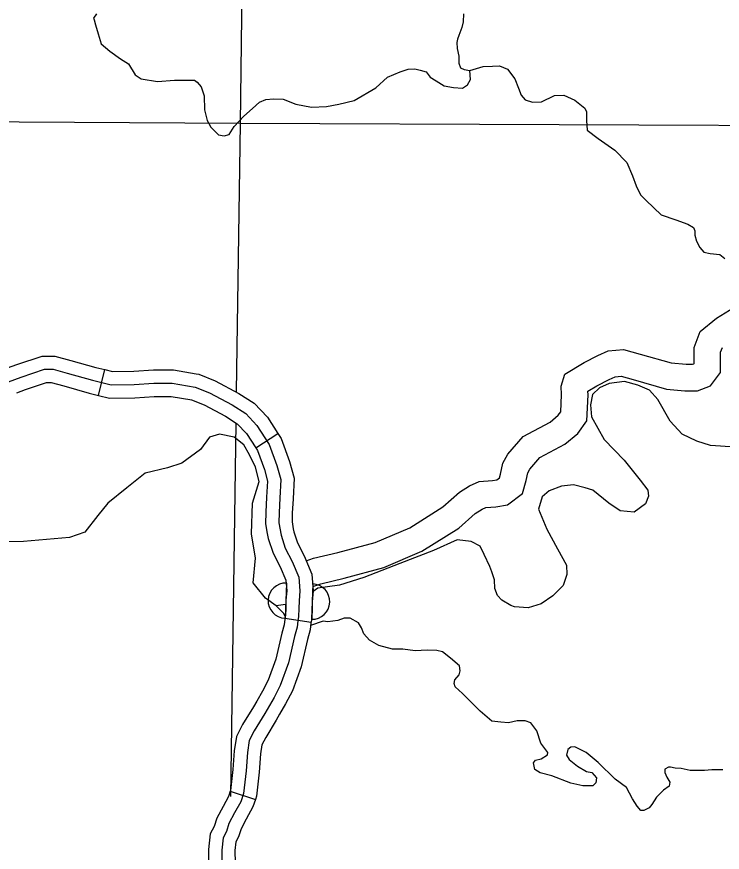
# Model space of a CAD drawing. Extents: x 8749 to 11879, y 13275 to 15339.
# Drawn here: x 9762.1 to 9842.2, y 14112.3 to 14207.1 of the extents above; entities that cross this region are included whole.
import ezdxf

# ---------------------------------------------------------------- set-up
doc = ezdxf.new("R2010")
doc.units = 0
for name, color, linetype in [('Level 35', 7, 'Continuous'), ('Level 38', 7, 'Continuous'), ('Level 45', 7, 'Continuous'), ('Level 46', 7, 'Continuous'), ('Level 5', 7, 'Continuous')]:
    doc.layers.add(name, color=color, linetype=linetype)

msp = doc.modelspace()

# ---------------------------------------------------------------- linework, layer by layer
at = {"layer": 'Level 35'}
for points in [[(9771.173, 14207.44), (9770.825, 14206.951), (9770.895, 14206.742), (9771.069, 14206.184), (9771.348, 14205.172), (9771.696, 14204.021), (9772.707, 14203.183), (9773.892, 14202.311), (9774.799, 14201.753)], [(9812.824, 14207.439), (9812.776, 14206.541), (9812.635, 14205.88), (9812.305, 14204.983)], [(9812.305, 14204.983), (9812.154, 14204.572), (9812.059, 14204.194), (9812.106, 14203.486), (9812.295, 14202.636), (9812.295, 14201.833), (9812.484, 14201.314), (9812.908, 14201.125), (9813.545, 14201.006)], [(9774.799, 14201.753), (9775.558, 14200.507), (9776.255, 14200.053), (9778.103, 14199.739), (9780.02, 14199.914), (9781.623, 14199.914), (9782.286, 14199.914), (9782.599, 14199.67), (9783.052, 14199.146), (9783.401, 14198.135), (9783.436, 14196.53), (9783.75, 14195.343), (9784.168, 14194.576), (9785.039, 14193.703), (9785.667, 14193.599), (9786.224, 14193.738), (9786.782, 14194.646), (9787.897, 14195.832), (9788.866, 14196.68), (9789.668, 14197.412), (9790.4, 14197.726), (9791.271, 14197.796), (9792.352, 14197.761), (9793.781, 14197.168), (9795.559, 14196.854), (9797.267, 14196.924), (9798.661, 14197.168), (9800.404, 14197.587), (9802.879, 14199.052), (9804.203, 14200.238), (9805.632, 14200.866), (9806.538, 14201.146), (9807.305, 14201.18), (9807.898, 14201.041), (9808.595, 14200.866), (9809.048, 14200.238), (9809.71, 14199.82), (9810.651, 14199.261), (9811.697, 14199.087), (9812.708, 14198.982), (9813.301, 14199.366), (9813.614, 14199.994), (9813.545, 14201.006)], [(9813.545, 14201.006), (9815.079, 14201.455), (9816.117, 14201.503), (9816.919, 14201.55), (9817.815, 14201.172), (9818.664, 14200.039), (9819.089, 14199), (9819.372, 14198.197), (9819.844, 14197.677), (9820.646, 14197.394), (9821.684, 14197.441), (9823.146, 14198.15), (9824.231, 14198.197), (9825.458, 14197.63), (9826.59, 14196.733), (9826.779, 14196.308), (9826.779, 14195.316), (9826.873, 14194.23), (9828.1, 14193.286), (9829.987, 14191.963), (9831.355, 14190.547), (9832.016, 14189.035), (9832.44, 14187.902), (9832.912, 14186.91), (9833.572, 14186.249), (9835.271, 14184.644), (9836.922, 14184.077), (9838.29, 14183.557)], [(9838.29, 14183.557), (9838.935, 14183.192), (9839.07, 14182.814), (9839.097, 14182.302), (9839.286, 14181.654), (9839.636, 14180.925), (9840.095, 14180.386), (9840.822, 14180.251), (9841.928, 14180.143), (9842.494, 14179.657)], [(9843.654, 14158.27), (9840.874, 14158.443), (9839.311, 14158.965), (9837.66, 14159.748), (9836.271, 14161.226), (9834.881, 14163.661), (9833.938, 14164.749), (9832.627, 14165.306), (9831.117, 14165.703), (9829.369, 14165.504), (9828.257, 14164.988), (9827.462, 14164.232), (9827.224, 14163.079), (9827.343, 14161.727), (9828.8, 14159.139), (9831.059, 14156.791), (9832.883, 14154.531), (9833.752, 14153.4), (9833.839, 14152.705), (9833.491, 14151.835), (9832.188, 14150.879), (9830.625, 14151.052), (9829.322, 14151.922), (9827.497, 14153.4), (9826.629, 14153.661), (9825.326, 14154.009), (9823.936, 14153.835), (9822.546, 14153.313), (9821.765, 14152.618), (9821.33, 14151.226), (9822.286, 14148.966), (9823.505, 14146.726), (9824.529, 14144.896), (9824.566, 14143.835), (9824.127, 14142.59), (9822.974, 14141.405), (9821.641, 14140.504), (9820.178, 14140.028), (9818.606, 14140.138), (9818.196, 14140.315)], [(9792.632, 14140.399), (9791.562, 14140.27), (9790.346, 14141.14), (9788.956, 14142.879), (9789.217, 14145.661), (9788.782, 14148.444), (9788.869, 14151.922), (9789.651, 14154.357), (9789.217, 14156.009), (9788.522, 14157.4), (9787.914, 14158.53), (9786.785, 14159.4), (9785.134, 14159.748), (9784.005, 14159.4), (9782.963, 14158.009), (9780.878, 14156.444), (9779.228, 14155.922), (9776.708, 14155.313), (9774.624, 14153.661), (9772.452, 14151.922), (9771.323, 14150.531), (9769.846, 14148.618), (9768.109, 14148.009), (9762.897, 14147.574), (9759.162, 14147.487)], [(9815.83, 14144.719), (9815.188, 14146.076), (9814.729, 14147.053), (9813.686, 14147.574), (9812.123, 14147.748), (9809.43, 14146.531), (9805.608, 14145.053), (9801.525, 14143.488), (9798.746, 14142.618), (9796.314, 14142.27), (9795.77, 14141.892)], [(9818.196, 14140.315), (9817.18, 14140.906), (9816.704, 14141.456), (9816.375, 14142.224), (9816.339, 14143.213), (9816.046, 14144.128), (9815.83, 14144.719)], [(9792.607, 14139.07), (9792.435, 14139.379), (9791.562, 14140.27)], [(9812.709, 14130.31), (9811.892, 14131.075), (9811.762, 14131.467), (9811.849, 14131.858), (9812.326, 14132.423), (9812.457, 14132.901), (9812.37, 14133.466), (9811.371, 14134.336), (9810.459, 14135.032), (9809.807, 14135.206), (9808.722, 14135.249), (9807.332, 14135.162), (9805.942, 14135.336), (9804.769, 14135.336), (9803.206, 14135.771), (9802.163, 14136.379), (9801.512, 14137.075), (9801.251, 14137.771), (9800.904, 14138.336), (9799.948, 14138.858), (9799.297, 14138.858), (9798.559, 14138.597), (9797.429, 14138.466), (9796.908, 14138.51), (9795.475, 14138.049)], [(9834.72, 14118.558), (9834.207, 14117.745), (9833.903, 14117.354), (9833.295, 14117.05), (9832.948, 14117.05), (9832.557, 14117.528), (9831.992, 14118.354), (9831.341, 14119.658), (9830.038, 14120.615), (9828.127, 14122.484), (9826.737, 14123.615), (9825.478, 14124.267), (9825, 14124.223), (9824.652, 14123.962), (9824.522, 14123.31), (9824.826, 14122.832), (9825.782, 14122.093), (9826.781, 14121.484), (9827.389, 14121.354), (9827.91, 14120.745), (9827.866, 14120.18), (9827.519, 14119.832), (9826.39, 14119.832), (9825, 14120.137), (9822.872, 14120.963), (9821.525, 14121.31), (9820.917, 14121.702), (9820.787, 14122.441), (9821.004, 14122.745), (9821.656, 14122.919), (9822.35, 14123.354), (9822.394, 14123.615), (9821.96, 14124.223), (9821.612, 14124.702), (9821.134, 14126.093), (9820.483, 14127.006), (9819.831, 14127.223), (9818.919, 14127.223), (9817.92, 14127.006), (9817.052, 14127.049), (9816.053, 14127.18), (9814.707, 14128.31), (9812.709, 14130.31)], [(9842.277, 14121.645), (9841.017, 14121.645), (9840.192, 14121.602), (9839.41, 14121.602), (9838.542, 14121.602), (9837.543, 14121.819), (9836.848, 14121.863), (9836.327, 14121.95), (9836.11, 14121.95), (9835.675, 14121.732), (9835.675, 14121.341), (9835.893, 14120.819), (9836.24, 14120.254), (9836.153, 14119.819), (9835.545, 14119.341), (9834.72, 14118.558)]]:
    msp.add_lwpolyline(points, dxfattribs=at)
at = {"layer": 'Level 38'}
for p, q in [((9792.722, 14142.853), (9792.576, 14138.856)), ((9795.72, 14142.744), (9795.574, 14138.746))]:
    msp.add_line(p, q, dxfattribs=at)
for centre, start, end in [((9792.649, 14140.854), 87.91186, 267.91186), ((9795.647, 14140.745), 267.91186, 87.91186)]:
    msp.add_arc(centre, 2, start, end, dxfattribs=at)
at = {"layer": 'Level 45'}
for p, q in [((9771.401, 14164.147), (9772.106, 14167.063)), ((9789.251, 14158.179), (9791.774, 14159.802)), ((9792.558, 14138.868), (9795.521, 14138.395)), ((9786.362, 14119.248), (9789.21, 14118.305))]:
    msp.add_line(p, q, dxfattribs=at)
for points in [[(9761.087, 14167.258), (9762.129, 14167.64), (9765.014, 14168.603), (9766.446, 14168.603), (9768.255, 14168.109), (9771.086, 14167.309), (9772.106, 14167.063)], [(9760.028, 14165.272), (9762.625, 14166.224), (9765.257, 14167.102), (9766.245, 14167.102), (9767.853, 14166.663), (9770.706, 14165.858), (9772.826, 14165.346), (9775.459, 14165.382), (9777.69, 14165.529), (9779.774, 14165.529), (9782.37, 14165.089), (9784.016, 14164.43), (9786.575, 14163.076), (9788.111, 14162.088), (9789.391, 14160.733), (9790.78, 14158.574), (9791.658, 14156.195), (9792.097, 14154.584), (9791.987, 14152.498), (9791.899, 14150.84), (9791.862, 14149.668), (9792.118, 14148.278), (9792.594, 14146.813), (9793.398, 14145.313), (9794.129, 14143.519), (9794.269, 14141.954), (9794.168, 14140.82)], [(9772.106, 14167.063), (9772.995, 14166.848), (9775.4, 14166.881), (9777.64, 14167.029), (9779.9, 14167.029), (9782.493, 14166.59)], [(9782.493, 14166.59), (9782.779, 14166.541), (9784.647, 14165.793), (9787.333, 14164.372), (9789.076, 14163.251), (9790.577, 14161.662), (9791.774, 14159.802)], [(9762.12, 14164.441), (9763.12, 14164.808), (9765.501, 14165.603), (9766.044, 14165.603), (9767.452, 14165.218), (9770.326, 14164.407), (9771.401, 14164.147)], [(9771.401, 14164.147), (9772.658, 14163.843), (9775.519, 14163.883), (9777.739, 14164.029), (9779.648, 14164.029), (9781.992, 14163.632)], [(9781.962, 14163.637), (9783.384, 14163.067), (9785.817, 14161.78), (9787.146, 14160.925), (9788.205, 14159.805), (9789.251, 14158.179)], [(9791.774, 14159.802), (9792.131, 14159.247), (9793.088, 14156.652), (9793.607, 14154.746), (9793.485, 14152.419), (9793.398, 14150.777), (9793.367, 14149.782), (9793.507, 14149.017)], [(9789.251, 14158.179), (9789.43, 14157.9), (9790.228, 14155.737), (9790.586, 14154.422), (9790.489, 14152.577), (9790.4, 14150.903), (9790.358, 14149.555), (9790.557, 14148.474)], [(9793.507, 14149.017), (9793.576, 14148.646), (9793.979, 14147.404), (9794.757, 14145.952), (9795.603, 14143.877), (9795.775, 14141.954), (9795.667, 14140.735), (9795.647, 14139.918), (9795.602, 14138.906), (9795.521, 14138.395)], [(9790.557, 14148.474), (9790.661, 14147.909), (9791.208, 14146.223), (9792.039, 14144.673), (9792.655, 14143.161), (9792.763, 14141.954), (9792.67, 14140.904), (9792.649, 14140.02), (9792.613, 14139.21), (9792.558, 14138.868)], [(9794.168, 14140.82), (9794.148, 14139.969), (9794.107, 14139.058), (9794.027, 14138.551), (9793.938, 14137.843), (9793.666, 14136.798), (9792.956, 14133.786), (9792.036, 14131.234), (9791.326, 14129.874), (9790.281, 14128.048), (9789.069, 14126.082), (9788.505, 14124.974), (9788.296, 14123.635), (9788.15, 14121.543), (9787.857, 14118.991), (9787.544, 14118.044), (9786.854, 14116.768), (9786.207, 14115.576), (9785.914, 14114.655), (9785.538, 14113.944), (9785.392, 14112.564), (9785.433, 14109.656)], [(9792.558, 14138.868), (9792.541, 14138.763), (9792.462, 14138.126), (9792.21, 14137.158), (9791.515, 14134.213), (9790.66, 14131.838), (9790.01, 14130.594), (9789.357, 14129.453)], [(9795.521, 14138.395), (9795.512, 14138.34), (9795.414, 14137.56), (9795.122, 14136.437), (9794.396, 14133.358), (9793.413, 14130.629), (9792.642, 14129.154), (9791.96, 14127.963)], [(9789.357, 14129.453), (9788.991, 14128.814), (9787.76, 14126.817), (9787.06, 14125.441), (9786.804, 14123.803), (9786.656, 14121.681), (9786.385, 14119.316), (9786.362, 14119.248)], [(9791.96, 14127.963), (9791.571, 14127.282), (9790.378, 14125.347), (9789.95, 14124.506), (9789.788, 14123.467), (9789.644, 14121.405), (9789.33, 14118.667), (9789.21, 14118.305)], [(9786.362, 14119.248), (9786.161, 14118.641), (9785.535, 14117.483), (9784.82, 14116.166), (9784.525, 14115.238), (9784.077, 14114.39), (9783.891, 14112.632), (9783.934, 14109.642), (9783.938, 14108.733)], [(9789.21, 14118.305), (9788.926, 14117.447), (9788.173, 14116.053), (9787.593, 14114.985), (9787.303, 14114.073), (9786.999, 14113.499), (9786.893, 14112.495), (9786.933, 14109.671), (9786.938, 14108.749)]]:
    msp.add_lwpolyline(points, dxfattribs=at)
at = {"layer": 'Level 46'}
for points in [[(9794.989, 14145.385), (9795.822, 14145.662), (9798.555, 14146.31), (9802.786, 14147.446), (9806.724, 14149.13), (9810.485, 14151.483), (9812.36, 14153.148), (9813.506, 14153.87), (9814.616, 14154.375), (9816.134, 14154.498), (9816.63, 14154.574), (9816.901, 14154.778), (9817.013, 14155.209), (9817.303, 14156.455), (9817.87, 14157.486), (9819.61, 14159.483), (9822.653, 14161.098), (9823.582, 14161.882), (9823.881, 14162.291), (9823.965, 14164.217), (9823.92, 14165.194), (9824.344, 14166.552), (9826.51, 14167.871), (9828.074, 14168.654), (9829.252, 14169.199), (9830.991, 14169.352), (9832.885, 14168.816), (9836.399, 14167.826), (9838.106, 14167.668), (9838.816, 14167.668), (9838.98, 14167.732), (9839.015, 14167.778), (9839.015, 14169.586), (9839.673, 14171.398), (9841.525, 14172.889), (9844.007, 14174.418)], [(9795.729, 14142.47), (9796.642, 14142.773), (9799.291, 14143.401), (9803.77, 14144.604), (9808.118, 14146.464), (9812.289, 14149.073), (9814.168, 14150.741), (9814.934, 14151.223), (9815.382, 14151.427), (9816.484, 14151.517), (9817.83, 14151.724), (9819.542, 14153.009), (9819.926, 14154.492), (9820.131, 14155.372), (9820.343, 14155.759), (9821.507, 14157.094), (9824.342, 14158.598), (9825.792, 14159.821), (9826.839, 14161.255), (9826.968, 14164.22), (9826.949, 14164.626), (9827.964, 14165.244), (9829.374, 14165.95), (9830.037, 14166.256), (9830.706, 14166.315), (9832.07, 14165.929), (9835.85, 14164.864), (9837.967, 14164.668), (9839.382, 14164.668), (9840.847, 14165.242), (9842.015, 14166.755), (9842.015, 14169.058), (9842.207, 14169.586)]]:
    msp.add_lwpolyline(points, dxfattribs=at)
at = {"layer": 'Level 5'}
for points in [[(9788.795, 14301.193), (9787.475, 14194.981)], [(9787.475, 14194.981), (9756.093, 14195.183)], [(9787.475, 14194.981), (9787.044, 14164.558)], [(9896.091, 14194.535), (9787.475, 14194.981)], [(9786.994, 14161.023), (9786.394, 14118.642)]]:
    msp.add_lwpolyline(points, dxfattribs=at)

doc.saveas('drawing.dxf')
